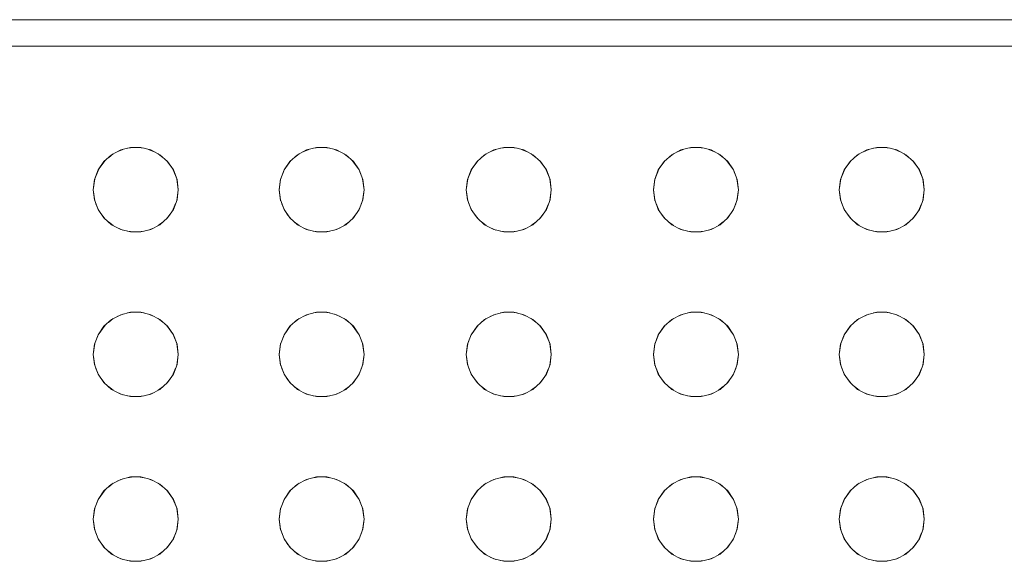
# Model space of a CAD drawing. Header units: millimetres. Extents: x -261 to 187, y -214 to 106.
# Tile 496 of 656: x -217.103 to -216.917, y 1.273 to 1.375. Entities that reach past the tile are written whole.
import ezdxf

# ---------------------------------------------------------------- set-up
doc = ezdxf.new("R2010")
doc.units = ezdxf.units.MM
doc.header["$LTSCALE"] = 0.005
doc.header["$MEASUREMENT"] = 0
doc.layers.add('IFC-Elemento construtivo genérico-Contorno', color=9, linetype='Continuous', lineweight=5)

msp = doc.modelspace()

# ---------------------------------------------------------------- linework, layer by layer
at = {"layer": 'IFC-Elemento construtivo genérico-Contorno', "lineweight": 5}
for p, q in [((-217.42173, 1.3755), (-216.74044, 1.3755)), ((-217.41672, 1.37049), (-216.74545, 1.37049)), ((-217.08564, 1.35004), (-217.08393, 1.35093)), ((-217.08457, 1.35059), (-217.08351, 1.35103)), ((-217.08393, 1.35093), (-217.08205, 1.3514)), ((-217.08265, 1.35125), (-217.08153, 1.3514)), ((-217.08205, 1.3514), (-217.08012, 1.3514)), ((-217.08064, 1.3514), (-217.07952, 1.35125)), ((-217.08012, 1.3514), (-217.07824, 1.35093)), ((-217.07866, 1.35103), (-217.0776, 1.3506)), ((-217.07824, 1.35093), (-217.07653, 1.35004)), ((-217.05057, 1.35004), (-217.04886, 1.35093)), ((-217.0495, 1.35059), (-217.04845, 1.35103)), ((-217.04886, 1.35093), (-217.04698, 1.3514)), ((-217.04758, 1.35125), (-217.04646, 1.3514)), ((-217.04698, 1.3514), (-217.04505, 1.3514)), ((-217.04557, 1.3514), (-217.04446, 1.35125)), ((-217.04505, 1.3514), (-217.04318, 1.35093)), ((-217.04359, 1.35103), (-217.04254, 1.3506)), ((-217.04318, 1.35093), (-217.04146, 1.35004)), ((-217.01526, 1.35004), (-217.01355, 1.35093)), ((-217.01419, 1.3506), (-217.01313, 1.35103)), ((-217.01355, 1.35093), (-217.01167, 1.3514)), ((-217.01227, 1.35125), (-217.01115, 1.3514)), ((-217.01167, 1.3514), (-217.00974, 1.3514)), ((-217.01026, 1.3514), (-217.00914, 1.35125)), ((-217.00974, 1.3514), (-217.00786, 1.35093)), ((-217.00828, 1.35103), (-217.00722, 1.35059)), ((-217.00786, 1.35093), (-217.00615, 1.35004)), ((-216.97995, 1.35004), (-216.97823, 1.35093)), ((-216.97887, 1.3506), (-216.97782, 1.35103)), ((-216.97823, 1.35093), (-216.97636, 1.3514)), ((-216.97695, 1.35125), (-216.97584, 1.3514)), ((-216.97636, 1.3514), (-216.97443, 1.3514)), ((-216.97495, 1.3514), (-216.97383, 1.35125)), ((-216.97443, 1.3514), (-216.97255, 1.35093)), ((-216.97296, 1.35103), (-216.97191, 1.3506)), ((-216.97255, 1.35093), (-216.97084, 1.35004)), ((-216.94488, 1.35004), (-216.94317, 1.35093)), ((-216.9438, 1.3506), (-216.94276, 1.35103)), ((-216.94317, 1.35093), (-216.94129, 1.3514)), ((-216.94188, 1.35125), (-216.94077, 1.3514)), ((-216.94129, 1.3514), (-216.93936, 1.3514)), ((-216.93988, 1.3514), (-216.93876, 1.35125)), ((-216.93936, 1.3514), (-216.93748, 1.35093)), ((-216.93789, 1.35103), (-216.93684, 1.3506)), ((-216.93748, 1.35093), (-216.93577, 1.35004)), ((-217.08818, 1.34716), (-217.08688, 1.34893)), ((-217.08818, 1.34716), (-217.08708, 1.34875)), ((-217.08708, 1.34875), (-217.08564, 1.35004)), ((-217.08626, 1.34948), (-217.08533, 1.3502)), ((-217.07684, 1.3502), (-217.0759, 1.34947)), ((-217.07653, 1.35004), (-217.07508, 1.34875)), ((-217.0753, 1.34894), (-217.07399, 1.34716)), ((-217.07508, 1.34875), (-217.07399, 1.34716)), ((-217.05311, 1.34716), (-217.05181, 1.34893)), ((-217.05311, 1.34716), (-217.05202, 1.34875)), ((-217.05202, 1.34875), (-217.05057, 1.35004)), ((-217.0512, 1.34948), (-217.05026, 1.3502)), ((-217.04178, 1.3502), (-217.04083, 1.34947)), ((-217.04146, 1.35004), (-217.04002, 1.34875)), ((-217.04023, 1.34894), (-217.03892, 1.34716)), ((-217.04002, 1.34875), (-217.03892, 1.34716)), ((-217.0178, 1.34716), (-217.01649, 1.34894)), ((-217.0178, 1.34716), (-217.0167, 1.34875)), ((-217.0167, 1.34875), (-217.01526, 1.35004)), ((-217.01589, 1.34947), (-217.01495, 1.3502)), ((-217.00646, 1.3502), (-217.00552, 1.34948)), ((-217.00615, 1.35004), (-217.00471, 1.34875)), ((-217.00491, 1.34893), (-217.00361, 1.34716)), ((-217.00471, 1.34875), (-217.00361, 1.34716)), ((-216.98249, 1.34716), (-216.98118, 1.34894)), ((-216.98249, 1.34716), (-216.98139, 1.34875)), ((-216.98139, 1.34875), (-216.97995, 1.35004)), ((-216.98057, 1.34948), (-216.97963, 1.3502)), ((-216.97115, 1.3502), (-216.97022, 1.34948)), ((-216.97084, 1.35004), (-216.96939, 1.34875)), ((-216.9696, 1.34893), (-216.96829, 1.34716)), ((-216.96939, 1.34875), (-216.96829, 1.34716)), ((-216.94742, 1.34716), (-216.94612, 1.34894)), ((-216.94742, 1.34716), (-216.94632, 1.34875)), ((-216.94632, 1.34875), (-216.94488, 1.35004)), ((-216.94551, 1.34948), (-216.94457, 1.3502)), ((-216.93608, 1.3502), (-216.93515, 1.34948)), ((-216.93577, 1.35004), (-216.93433, 1.34875)), ((-216.93453, 1.34893), (-216.93323, 1.34716)), ((-216.93433, 1.34875), (-216.93323, 1.34716)), ((-217.08887, 1.34535), (-217.08808, 1.34731)), ((-217.08887, 1.34535), (-217.08818, 1.34716)), ((-217.07409, 1.34731), (-217.0733, 1.34535)), ((-217.07399, 1.34716), (-217.0733, 1.34535)), ((-217.0538, 1.34535), (-217.05301, 1.34731)), ((-217.0538, 1.34535), (-217.05311, 1.34716)), ((-217.03902, 1.34731), (-217.03823, 1.34535)), ((-217.03892, 1.34716), (-217.03823, 1.34535)), ((-217.01849, 1.34535), (-217.0177, 1.34731)), ((-217.01849, 1.34535), (-217.0178, 1.34716)), ((-217.00371, 1.34731), (-217.00292, 1.34535)), ((-217.00361, 1.34716), (-217.00292, 1.34535)), ((-216.98317, 1.34535), (-216.98238, 1.34732)), ((-216.98317, 1.34535), (-216.98249, 1.34716)), ((-216.9684, 1.34731), (-216.96761, 1.34535)), ((-216.96829, 1.34716), (-216.96761, 1.34535)), ((-216.94811, 1.34535), (-216.94732, 1.34732)), ((-216.94811, 1.34535), (-216.94742, 1.34716)), ((-216.93333, 1.34731), (-216.93254, 1.34535)), ((-216.93323, 1.34716), (-216.93254, 1.34535)), ((-217.0891, 1.34344), (-217.08883, 1.34551)), ((-217.0891, 1.34344), (-217.08887, 1.34535)), ((-217.07334, 1.34551), (-217.07307, 1.34344)), ((-217.0733, 1.34535), (-217.07307, 1.34344)), ((-217.05403, 1.34344), (-217.05376, 1.34551)), ((-217.05403, 1.34344), (-217.0538, 1.34535)), ((-217.03828, 1.34551), (-217.038, 1.34344)), ((-217.03823, 1.34535), (-217.038, 1.34344)), ((-217.01872, 1.34344), (-217.01845, 1.34551)), ((-217.01872, 1.34344), (-217.01849, 1.34535)), ((-217.00296, 1.34551), (-217.00269, 1.34344)), ((-217.00292, 1.34535), (-217.00269, 1.34344)), ((-216.98341, 1.34344), (-216.98313, 1.34551)), ((-216.98341, 1.34344), (-216.98317, 1.34535)), ((-216.96765, 1.34551), (-216.96738, 1.34344)), ((-216.96761, 1.34535), (-216.96738, 1.34344)), ((-216.94834, 1.34344), (-216.94807, 1.34551)), ((-216.94834, 1.34344), (-216.94811, 1.34535)), ((-216.93258, 1.34551), (-216.93231, 1.34344)), ((-216.93254, 1.34535), (-216.93231, 1.34344)), ((-217.0891, 1.34344), (-217.08883, 1.34136)), ((-217.0891, 1.34344), (-217.08887, 1.34152)), ((-217.07334, 1.34136), (-217.07307, 1.34344)), ((-217.0733, 1.34152), (-217.07307, 1.34344)), ((-217.05403, 1.34344), (-217.05376, 1.34136)), ((-217.05403, 1.34344), (-217.0538, 1.34152)), ((-217.03828, 1.34136), (-217.038, 1.34344)), ((-217.03823, 1.34152), (-217.038, 1.34344)), ((-217.01872, 1.34344), (-217.01845, 1.34136)), ((-217.01872, 1.34344), (-217.01849, 1.34152)), ((-217.00296, 1.34136), (-217.00269, 1.34344)), ((-217.00292, 1.34152), (-217.00269, 1.34344)), ((-216.98341, 1.34344), (-216.98313, 1.34136)), ((-216.98341, 1.34344), (-216.98317, 1.34152)), ((-216.96765, 1.34136), (-216.96738, 1.34344)), ((-216.96761, 1.34152), (-216.96738, 1.34344)), ((-216.94834, 1.34344), (-216.94807, 1.34136)), ((-216.94834, 1.34344), (-216.94811, 1.34152)), ((-216.93258, 1.34136), (-216.93231, 1.34344)), ((-216.93254, 1.34152), (-216.93231, 1.34344)), ((-217.08887, 1.34152), (-217.08818, 1.33971)), ((-217.07399, 1.33971), (-217.0733, 1.34152)), ((-217.0538, 1.34152), (-217.05311, 1.33971)), ((-217.03892, 1.33971), (-217.03823, 1.34152)), ((-217.01849, 1.34152), (-217.0178, 1.33971)), ((-217.00361, 1.33971), (-217.00292, 1.34152)), ((-216.98317, 1.34152), (-216.98249, 1.33971)), ((-216.96829, 1.33971), (-216.96761, 1.34152)), ((-216.94811, 1.34152), (-216.94742, 1.33971)), ((-216.93323, 1.33971), (-216.93254, 1.34152)), ((-217.08859, 1.34079), (-217.08803, 1.33943)), ((-217.08818, 1.33971), (-217.08708, 1.33812)), ((-217.07508, 1.33812), (-217.07399, 1.33971)), ((-217.07414, 1.33943), (-217.07356, 1.34083)), ((-217.05353, 1.34079), (-217.05296, 1.33943)), ((-217.05311, 1.33971), (-217.05202, 1.33812)), ((-217.04002, 1.33812), (-217.03892, 1.33971)), ((-217.03908, 1.33943), (-217.0385, 1.34083)), ((-217.01823, 1.34083), (-217.01765, 1.33943)), ((-217.0178, 1.33971), (-217.0167, 1.33812)), ((-217.00471, 1.33812), (-217.00361, 1.33971)), ((-217.00376, 1.33943), (-217.0032, 1.34079)), ((-216.98291, 1.34082), (-216.98233, 1.33943)), ((-216.98249, 1.33971), (-216.98139, 1.33812)), ((-216.96939, 1.33812), (-216.96829, 1.33971)), ((-216.96845, 1.33943), (-216.96789, 1.34078)), ((-216.94784, 1.34082), (-216.94727, 1.33943)), ((-216.94742, 1.33971), (-216.94632, 1.33812)), ((-216.93433, 1.33812), (-216.93323, 1.33971)), ((-216.93338, 1.33943), (-216.93282, 1.34078)), ((-217.08762, 1.3389), (-217.08689, 1.33795)), ((-217.08708, 1.33812), (-217.08564, 1.33684)), ((-217.07653, 1.33684), (-217.07508, 1.33812)), ((-217.07528, 1.33795), (-217.07454, 1.33891)), ((-217.05255, 1.3389), (-217.05183, 1.33795)), ((-217.05202, 1.33812), (-217.05057, 1.33684)), ((-217.04146, 1.33684), (-217.04002, 1.33812)), ((-217.04021, 1.33795), (-217.03947, 1.33891)), ((-217.01725, 1.33891), (-217.01651, 1.33795)), ((-217.0167, 1.33812), (-217.01526, 1.33684)), ((-217.00615, 1.33684), (-217.00471, 1.33812)), ((-217.0049, 1.33795), (-217.00417, 1.3389)), ((-216.98194, 1.33892), (-216.9812, 1.33795)), ((-216.98139, 1.33812), (-216.97995, 1.33684)), ((-216.97084, 1.33684), (-216.96939, 1.33812)), ((-216.96958, 1.33796), (-216.96886, 1.3389)), ((-216.94687, 1.33892), (-216.94613, 1.33795)), ((-216.94632, 1.33812), (-216.94488, 1.33684)), ((-216.93577, 1.33684), (-216.93433, 1.33812)), ((-216.93451, 1.33796), (-216.93379, 1.3389)), ((-217.08625, 1.33738), (-217.08534, 1.33669)), ((-217.08564, 1.33684), (-217.08393, 1.33594)), ((-217.08456, 1.33627), (-217.0835, 1.33583)), ((-217.08393, 1.33594), (-217.08205, 1.33548)), ((-217.08012, 1.33548), (-217.07824, 1.33594)), ((-217.07867, 1.33583), (-217.07761, 1.33627)), ((-217.07824, 1.33594), (-217.07653, 1.33684)), ((-217.07683, 1.33669), (-217.07591, 1.33739)), ((-217.05118, 1.33738), (-217.05027, 1.33669)), ((-217.05057, 1.33684), (-217.04886, 1.33594)), ((-217.0495, 1.33627), (-217.04843, 1.33583)), ((-217.04886, 1.33594), (-217.04698, 1.33548)), ((-217.04505, 1.33548), (-217.04318, 1.33594)), ((-217.04361, 1.33583), (-217.04254, 1.33627)), ((-217.04318, 1.33594), (-217.04146, 1.33684)), ((-217.04176, 1.33669), (-217.04084, 1.33739)), ((-217.01588, 1.33739), (-217.01496, 1.33669)), ((-217.01526, 1.33684), (-217.01355, 1.33594)), ((-217.01418, 1.33627), (-217.01312, 1.33583)), ((-217.01355, 1.33594), (-217.01167, 1.33548)), ((-217.00974, 1.33548), (-217.00786, 1.33594)), ((-217.00829, 1.33583), (-217.00723, 1.33627)), ((-217.00786, 1.33594), (-217.00615, 1.33684)), ((-217.00645, 1.33669), (-217.00554, 1.33738)), ((-216.98056, 1.33739), (-216.97965, 1.33669)), ((-216.97995, 1.33684), (-216.97823, 1.33594)), ((-216.97887, 1.33627), (-216.9778, 1.33583)), ((-216.97823, 1.33594), (-216.97636, 1.33548)), ((-216.97443, 1.33548), (-216.97255, 1.33594)), ((-216.97298, 1.33583), (-216.97192, 1.33627)), ((-216.97255, 1.33594), (-216.97084, 1.33684)), ((-216.97113, 1.33669), (-216.97023, 1.33738)), ((-216.94549, 1.33739), (-216.94458, 1.33669)), ((-216.94488, 1.33684), (-216.94317, 1.33594)), ((-216.9438, 1.33627), (-216.94274, 1.33583)), ((-216.94317, 1.33594), (-216.94129, 1.33548)), ((-216.93936, 1.33548), (-216.93748, 1.33594)), ((-216.93791, 1.33583), (-216.93685, 1.33627)), ((-216.93748, 1.33594), (-216.93577, 1.33684)), ((-216.93607, 1.33669), (-216.93516, 1.33738)), ((-217.08266, 1.33563), (-217.08153, 1.33548)), ((-217.08205, 1.33548), (-217.08012, 1.33548)), ((-217.08064, 1.33548), (-217.07951, 1.33563)), ((-217.04759, 1.33563), (-217.04646, 1.33548)), ((-217.04698, 1.33548), (-217.04505, 1.33548)), ((-217.04557, 1.33548), (-217.04444, 1.33563)), ((-217.01228, 1.33563), (-217.01115, 1.33548)), ((-217.01167, 1.33548), (-217.00974, 1.33548)), ((-217.01026, 1.33548), (-217.00913, 1.33563)), ((-216.97697, 1.33563), (-216.97584, 1.33548)), ((-216.97636, 1.33548), (-216.97443, 1.33548)), ((-216.97495, 1.33548), (-216.97382, 1.33563)), ((-216.9419, 1.33563), (-216.94077, 1.33548)), ((-216.94129, 1.33548), (-216.93936, 1.33548)), ((-216.93988, 1.33548), (-216.93875, 1.33563)), ((-217.08626, 1.31842), (-217.08533, 1.31914)), ((-217.08564, 1.31898), (-217.08393, 1.31987)), ((-217.08457, 1.31953), (-217.08351, 1.31997)), ((-217.08393, 1.31987), (-217.08205, 1.32034)), ((-217.08265, 1.32019), (-217.08153, 1.32034)), ((-217.08205, 1.32034), (-217.08012, 1.32034)), ((-217.08064, 1.32034), (-217.07952, 1.32019)), ((-217.08012, 1.32034), (-217.07824, 1.31987)), ((-217.07866, 1.31997), (-217.0776, 1.31954)), ((-217.07824, 1.31987), (-217.07653, 1.31898)), ((-217.07684, 1.31914), (-217.0759, 1.31841)), ((-217.0512, 1.31842), (-217.05026, 1.31914)), ((-217.05057, 1.31898), (-217.04886, 1.31987)), ((-217.0495, 1.31953), (-217.04845, 1.31997)), ((-217.04886, 1.31987), (-217.04698, 1.32034)), ((-217.04758, 1.32019), (-217.04646, 1.32034)), ((-217.04698, 1.32034), (-217.04505, 1.32034)), ((-217.04557, 1.32034), (-217.04446, 1.32019)), ((-217.04505, 1.32034), (-217.04318, 1.31987)), ((-217.04359, 1.31997), (-217.04254, 1.31954)), ((-217.04318, 1.31987), (-217.04146, 1.31898)), ((-217.04178, 1.31914), (-217.04083, 1.31841)), ((-217.01589, 1.31841), (-217.01495, 1.31914)), ((-217.01526, 1.31898), (-217.01355, 1.31987)), ((-217.01419, 1.31954), (-217.01313, 1.31997)), ((-217.01355, 1.31987), (-217.01167, 1.32034)), ((-217.01227, 1.32019), (-217.01115, 1.32034)), ((-217.01167, 1.32034), (-217.00974, 1.32034)), ((-217.01026, 1.32034), (-217.00914, 1.32019)), ((-217.00974, 1.32034), (-217.00786, 1.31987)), ((-217.00828, 1.31997), (-217.00722, 1.31953)), ((-217.00786, 1.31987), (-217.00615, 1.31898)), ((-217.00646, 1.31914), (-217.00552, 1.31842)), ((-216.98057, 1.31842), (-216.97963, 1.31914)), ((-216.97995, 1.31898), (-216.97823, 1.31987)), ((-216.97887, 1.31954), (-216.97782, 1.31997)), ((-216.97823, 1.31987), (-216.97636, 1.32034)), ((-216.97695, 1.32019), (-216.97584, 1.32034)), ((-216.97636, 1.32034), (-216.97443, 1.32034)), ((-216.97495, 1.32034), (-216.97383, 1.32019)), ((-216.97443, 1.32034), (-216.97255, 1.31987)), ((-216.97296, 1.31997), (-216.97191, 1.31954)), ((-216.97255, 1.31987), (-216.97084, 1.31898)), ((-216.97115, 1.31914), (-216.97022, 1.31842)), ((-216.94551, 1.31842), (-216.94457, 1.31914)), ((-216.94488, 1.31898), (-216.94317, 1.31987)), ((-216.9438, 1.31954), (-216.94276, 1.31997)), ((-216.94317, 1.31987), (-216.94129, 1.32034)), ((-216.94188, 1.32019), (-216.94077, 1.32034)), ((-216.94129, 1.32034), (-216.93936, 1.32034)), ((-216.93988, 1.32034), (-216.93876, 1.32019)), ((-216.93936, 1.32034), (-216.93748, 1.31987)), ((-216.93789, 1.31997), (-216.93684, 1.31954)), ((-216.93748, 1.31987), (-216.93577, 1.31898)), ((-216.93608, 1.31914), (-216.93515, 1.31842)), ((-217.08818, 1.3161), (-217.08688, 1.31787)), ((-217.08818, 1.3161), (-217.08708, 1.31769)), ((-217.08708, 1.31769), (-217.08564, 1.31898)), ((-217.07653, 1.31898), (-217.07508, 1.31769)), ((-217.0753, 1.31788), (-217.07399, 1.3161)), ((-217.07508, 1.31769), (-217.07399, 1.3161)), ((-217.05311, 1.3161), (-217.05181, 1.31787)), ((-217.05311, 1.3161), (-217.05202, 1.31769)), ((-217.05202, 1.31769), (-217.05057, 1.31898)), ((-217.04146, 1.31898), (-217.04002, 1.31769)), ((-217.04023, 1.31788), (-217.03892, 1.3161)), ((-217.04002, 1.31769), (-217.03892, 1.3161)), ((-217.0178, 1.3161), (-217.01649, 1.31788)), ((-217.0178, 1.3161), (-217.0167, 1.31769)), ((-217.0167, 1.31769), (-217.01526, 1.31898)), ((-217.00615, 1.31898), (-217.00471, 1.31769)), ((-217.00491, 1.31787), (-217.00361, 1.3161)), ((-217.00471, 1.31769), (-217.00361, 1.3161)), ((-216.98249, 1.3161), (-216.98118, 1.31788)), ((-216.98249, 1.3161), (-216.98139, 1.31769)), ((-216.98139, 1.31769), (-216.97995, 1.31898)), ((-216.97084, 1.31898), (-216.96939, 1.31769)), ((-216.9696, 1.31787), (-216.96829, 1.3161)), ((-216.96939, 1.31769), (-216.96829, 1.3161)), ((-216.94742, 1.3161), (-216.94612, 1.31788)), ((-216.94742, 1.3161), (-216.94632, 1.31769)), ((-216.94632, 1.31769), (-216.94488, 1.31898)), ((-216.93577, 1.31898), (-216.93433, 1.31769)), ((-216.93453, 1.31787), (-216.93323, 1.3161)), ((-216.93433, 1.31769), (-216.93323, 1.3161)), ((-217.08887, 1.31429), (-217.08809, 1.31622)), ((-217.08887, 1.31429), (-217.08818, 1.3161)), ((-217.07408, 1.31623), (-217.0733, 1.31429)), ((-217.07399, 1.3161), (-217.0733, 1.31429)), ((-217.0538, 1.31429), (-217.05303, 1.31622)), ((-217.0538, 1.31429), (-217.05311, 1.3161)), ((-217.03901, 1.31623), (-217.03823, 1.31429)), ((-217.03892, 1.3161), (-217.03823, 1.31429)), ((-217.01849, 1.31429), (-217.01771, 1.31623)), ((-217.01849, 1.31429), (-217.0178, 1.3161)), ((-217.0037, 1.31622), (-217.00292, 1.31429)), ((-217.00361, 1.3161), (-217.00292, 1.31429)), ((-216.98317, 1.31429), (-216.98239, 1.31625)), ((-216.98317, 1.31429), (-216.98249, 1.3161)), ((-216.96839, 1.31623), (-216.96761, 1.31429)), ((-216.96829, 1.3161), (-216.96761, 1.31429)), ((-216.94811, 1.31429), (-216.94732, 1.31625)), ((-216.94811, 1.31429), (-216.94742, 1.3161)), ((-216.93332, 1.31623), (-216.93254, 1.31429)), ((-216.93323, 1.3161), (-216.93254, 1.31429)), ((-217.0891, 1.31238), (-217.08883, 1.31445)), ((-217.0891, 1.31238), (-217.08887, 1.31429)), ((-217.07334, 1.31445), (-217.07307, 1.31238)), ((-217.0733, 1.31429), (-217.07307, 1.31238)), ((-217.05403, 1.31238), (-217.05376, 1.31445)), ((-217.05403, 1.31238), (-217.0538, 1.31429)), ((-217.03828, 1.31445), (-217.038, 1.31238)), ((-217.03823, 1.31429), (-217.038, 1.31238)), ((-217.01872, 1.31238), (-217.01845, 1.31445)), ((-217.01872, 1.31238), (-217.01849, 1.31429)), ((-217.00296, 1.31445), (-217.00269, 1.31238)), ((-217.00292, 1.31429), (-217.00269, 1.31238)), ((-216.98341, 1.31238), (-216.98313, 1.31445)), ((-216.98341, 1.31238), (-216.98317, 1.31429)), ((-216.96765, 1.31445), (-216.96738, 1.31238)), ((-216.96761, 1.31429), (-216.96738, 1.31238)), ((-216.94834, 1.31238), (-216.94807, 1.31445)), ((-216.94834, 1.31238), (-216.94811, 1.31429)), ((-216.93258, 1.31445), (-216.93231, 1.31238)), ((-216.93254, 1.31429), (-216.93231, 1.31238)), ((-217.0891, 1.31238), (-217.08883, 1.3103)), ((-217.0891, 1.31238), (-217.08887, 1.31046)), ((-217.07334, 1.3103), (-217.07307, 1.31238)), ((-217.0733, 1.31046), (-217.07307, 1.31238)), ((-217.05403, 1.31238), (-217.05376, 1.3103)), ((-217.05403, 1.31238), (-217.0538, 1.31046)), ((-217.03828, 1.3103), (-217.038, 1.31238)), ((-217.03823, 1.31046), (-217.038, 1.31238)), ((-217.01872, 1.31238), (-217.01845, 1.3103)), ((-217.01872, 1.31238), (-217.01849, 1.31046)), ((-217.00296, 1.3103), (-217.00269, 1.31238)), ((-217.00292, 1.31046), (-217.00269, 1.31238)), ((-216.98341, 1.31238), (-216.98313, 1.3103)), ((-216.98341, 1.31238), (-216.98317, 1.31046)), ((-216.96765, 1.3103), (-216.96738, 1.31238)), ((-216.96761, 1.31046), (-216.96738, 1.31238)), ((-216.94834, 1.31238), (-216.94807, 1.3103)), ((-216.94834, 1.31238), (-216.94811, 1.31046)), ((-216.93258, 1.3103), (-216.93231, 1.31238)), ((-216.93254, 1.31046), (-216.93231, 1.31238)), ((-217.08887, 1.31046), (-217.08818, 1.30865)), ((-217.08859, 1.30973), (-217.08803, 1.30837)), ((-217.07414, 1.30837), (-217.07356, 1.30977)), ((-217.07399, 1.30865), (-217.0733, 1.31046)), ((-217.0538, 1.31046), (-217.05311, 1.30865)), ((-217.05353, 1.30973), (-217.05296, 1.30837)), ((-217.03908, 1.30837), (-217.0385, 1.30977)), ((-217.03892, 1.30865), (-217.03823, 1.31046)), ((-217.01849, 1.31046), (-217.0178, 1.30865)), ((-217.01823, 1.30977), (-217.01765, 1.30837)), ((-217.00376, 1.30837), (-217.0032, 1.30973)), ((-217.00361, 1.30865), (-217.00292, 1.31046)), ((-216.98317, 1.31046), (-216.98249, 1.30865)), ((-216.98291, 1.30976), (-216.98233, 1.30837)), ((-216.96845, 1.30837), (-216.96789, 1.30972)), ((-216.96829, 1.30865), (-216.96761, 1.31046)), ((-216.94811, 1.31046), (-216.94742, 1.30865)), ((-216.94784, 1.30976), (-216.94727, 1.30837)), ((-216.93338, 1.30837), (-216.93282, 1.30972)), ((-216.93323, 1.30865), (-216.93254, 1.31046)), ((-217.08818, 1.30865), (-217.08708, 1.30706)), ((-217.07528, 1.30689), (-217.07454, 1.30785)), ((-217.07508, 1.30706), (-217.07399, 1.30865)), ((-217.05311, 1.30865), (-217.05202, 1.30706)), ((-217.04021, 1.30689), (-217.03947, 1.30785)), ((-217.04002, 1.30706), (-217.03892, 1.30865)), ((-217.0178, 1.30865), (-217.0167, 1.30706)), ((-217.01725, 1.30785), (-217.01651, 1.30689)), ((-217.00471, 1.30706), (-217.00361, 1.30865)), ((-216.98249, 1.30865), (-216.98139, 1.30706)), ((-216.98194, 1.30786), (-216.9812, 1.30689)), ((-216.96939, 1.30706), (-216.96829, 1.30865)), ((-216.94742, 1.30865), (-216.94632, 1.30706)), ((-216.94687, 1.30786), (-216.94613, 1.30689)), ((-216.93433, 1.30706), (-216.93323, 1.30865)), ((-217.08762, 1.30784), (-217.08689, 1.30689)), ((-217.08708, 1.30706), (-217.08564, 1.30578)), ((-217.08625, 1.30632), (-217.08534, 1.30562)), ((-217.07683, 1.30562), (-217.07591, 1.30633)), ((-217.07653, 1.30578), (-217.07508, 1.30706)), ((-217.05255, 1.30784), (-217.05183, 1.30689)), ((-217.05202, 1.30706), (-217.05057, 1.30578)), ((-217.05118, 1.30632), (-217.05027, 1.30562)), ((-217.04176, 1.30562), (-217.04084, 1.30633)), ((-217.04146, 1.30578), (-217.04002, 1.30706)), ((-217.0167, 1.30706), (-217.01526, 1.30578)), ((-217.01588, 1.30633), (-217.01496, 1.30562)), ((-217.00645, 1.30562), (-217.00554, 1.30632)), ((-217.00615, 1.30578), (-217.00471, 1.30706)), ((-217.0049, 1.30689), (-217.00417, 1.30784)), ((-216.98139, 1.30706), (-216.97995, 1.30578)), ((-216.98056, 1.30633), (-216.97965, 1.30562)), ((-216.97113, 1.30562), (-216.97023, 1.30632)), ((-216.97084, 1.30578), (-216.96939, 1.30706)), ((-216.96958, 1.3069), (-216.96886, 1.30784)), ((-216.94632, 1.30706), (-216.94488, 1.30578)), ((-216.94549, 1.30633), (-216.94458, 1.30562)), ((-216.93607, 1.30562), (-216.93516, 1.30632)), ((-216.93577, 1.30578), (-216.93433, 1.30706)), ((-216.93451, 1.3069), (-216.93379, 1.30784)), ((-217.08564, 1.30578), (-217.08393, 1.30488)), ((-217.08456, 1.30521), (-217.0835, 1.30477)), ((-217.08393, 1.30488), (-217.08205, 1.30442)), ((-217.08266, 1.30457), (-217.08153, 1.30442)), ((-217.08205, 1.30442), (-217.08012, 1.30442)), ((-217.08064, 1.30442), (-217.07951, 1.30457)), ((-217.08012, 1.30442), (-217.07824, 1.30488)), ((-217.07867, 1.30477), (-217.07761, 1.30521)), ((-217.07824, 1.30488), (-217.07653, 1.30578)), ((-217.05057, 1.30578), (-217.04886, 1.30488)), ((-217.0495, 1.30521), (-217.04843, 1.30477)), ((-217.04886, 1.30488), (-217.04698, 1.30442)), ((-217.04759, 1.30457), (-217.04646, 1.30442)), ((-217.04698, 1.30442), (-217.04505, 1.30442)), ((-217.04557, 1.30442), (-217.04444, 1.30457)), ((-217.04505, 1.30442), (-217.04318, 1.30488)), ((-217.04361, 1.30477), (-217.04254, 1.30521)), ((-217.04318, 1.30488), (-217.04146, 1.30578)), ((-217.01526, 1.30578), (-217.01355, 1.30488)), ((-217.01418, 1.30521), (-217.01312, 1.30477)), ((-217.01355, 1.30488), (-217.01167, 1.30442)), ((-217.01228, 1.30457), (-217.01115, 1.30442)), ((-217.01167, 1.30442), (-217.00974, 1.30442)), ((-217.01026, 1.30442), (-217.00913, 1.30457)), ((-217.00974, 1.30442), (-217.00786, 1.30488)), ((-217.00829, 1.30477), (-217.00723, 1.30521)), ((-217.00786, 1.30488), (-217.00615, 1.30578)), ((-216.97995, 1.30578), (-216.97823, 1.30488)), ((-216.97887, 1.30521), (-216.9778, 1.30477)), ((-216.97823, 1.30488), (-216.97636, 1.30442)), ((-216.97697, 1.30457), (-216.97584, 1.30442)), ((-216.97636, 1.30442), (-216.97443, 1.30442)), ((-216.97495, 1.30442), (-216.97382, 1.30457)), ((-216.97443, 1.30442), (-216.97255, 1.30488)), ((-216.97298, 1.30477), (-216.97192, 1.30521)), ((-216.97255, 1.30488), (-216.97084, 1.30578)), ((-216.94488, 1.30578), (-216.94317, 1.30488)), ((-216.9438, 1.30521), (-216.94274, 1.30477)), ((-216.94317, 1.30488), (-216.94129, 1.30442)), ((-216.9419, 1.30457), (-216.94077, 1.30442)), ((-216.94129, 1.30442), (-216.93936, 1.30442)), ((-216.93988, 1.30442), (-216.93875, 1.30457)), ((-216.93936, 1.30442), (-216.93748, 1.30488)), ((-216.93791, 1.30477), (-216.93685, 1.30521)), ((-216.93748, 1.30488), (-216.93577, 1.30578)), ((-217.08393, 1.28881), (-217.08205, 1.28928)), ((-217.08265, 1.28913), (-217.08153, 1.28928)), ((-217.08205, 1.28928), (-217.08012, 1.28928)), ((-217.08064, 1.28928), (-217.07952, 1.28913)), ((-217.08012, 1.28928), (-217.07824, 1.28881)), ((-217.04886, 1.28881), (-217.04698, 1.28928)), ((-217.04758, 1.28913), (-217.04646, 1.28928)), ((-217.04698, 1.28928), (-217.04505, 1.28928)), ((-217.04557, 1.28928), (-217.04446, 1.28913)), ((-217.04505, 1.28928), (-217.04318, 1.28881)), ((-217.01355, 1.28881), (-217.01167, 1.28928)), ((-217.01227, 1.28913), (-217.01115, 1.28928)), ((-217.01167, 1.28928), (-217.00974, 1.28928)), ((-217.01026, 1.28928), (-217.00914, 1.28913)), ((-217.00974, 1.28928), (-217.00786, 1.28881)), ((-216.97823, 1.28881), (-216.97636, 1.28928)), ((-216.97695, 1.28913), (-216.97584, 1.28928)), ((-216.97636, 1.28928), (-216.97443, 1.28928)), ((-216.97495, 1.28928), (-216.97383, 1.28913)), ((-216.97443, 1.28928), (-216.97255, 1.28881)), ((-216.94317, 1.28881), (-216.94129, 1.28928)), ((-216.94188, 1.28913), (-216.94077, 1.28928)), ((-216.94129, 1.28928), (-216.93936, 1.28928)), ((-216.93988, 1.28928), (-216.93876, 1.28913)), ((-216.93936, 1.28928), (-216.93748, 1.28881)), ((-217.08708, 1.28663), (-217.08564, 1.28792)), ((-217.08626, 1.28736), (-217.08533, 1.28808)), ((-217.08564, 1.28792), (-217.08393, 1.28881)), ((-217.08457, 1.28847), (-217.08351, 1.28891)), ((-217.07866, 1.28891), (-217.0776, 1.28848)), ((-217.07824, 1.28881), (-217.07653, 1.28792)), ((-217.07684, 1.28808), (-217.0759, 1.28735)), ((-217.07653, 1.28792), (-217.07508, 1.28663)), ((-217.05202, 1.28663), (-217.05057, 1.28792)), ((-217.0512, 1.28736), (-217.05026, 1.28808)), ((-217.05057, 1.28792), (-217.04886, 1.28881)), ((-217.0495, 1.28847), (-217.04845, 1.28891)), ((-217.04359, 1.28891), (-217.04254, 1.28848)), ((-217.04318, 1.28881), (-217.04146, 1.28792)), ((-217.04178, 1.28808), (-217.04083, 1.28735)), ((-217.04146, 1.28792), (-217.04002, 1.28663)), ((-217.0167, 1.28663), (-217.01526, 1.28792)), ((-217.01589, 1.28735), (-217.01495, 1.28808)), ((-217.01526, 1.28792), (-217.01355, 1.28881)), ((-217.01419, 1.28848), (-217.01313, 1.28891)), ((-217.00828, 1.28891), (-217.00722, 1.28847)), ((-217.00786, 1.28881), (-217.00615, 1.28792)), ((-217.00646, 1.28808), (-217.00552, 1.28736)), ((-217.00615, 1.28792), (-217.00471, 1.28663)), ((-216.98139, 1.28663), (-216.97995, 1.28792)), ((-216.98057, 1.28736), (-216.97963, 1.28808)), ((-216.97995, 1.28792), (-216.97823, 1.28881)), ((-216.97887, 1.28848), (-216.97782, 1.28891)), ((-216.97296, 1.28891), (-216.97191, 1.28848)), ((-216.97255, 1.28881), (-216.97084, 1.28792)), ((-216.97115, 1.28808), (-216.97022, 1.28736)), ((-216.97084, 1.28792), (-216.96939, 1.28663)), ((-216.94632, 1.28663), (-216.94488, 1.28792)), ((-216.94551, 1.28736), (-216.94457, 1.28808)), ((-216.94488, 1.28792), (-216.94317, 1.28881)), ((-216.9438, 1.28848), (-216.94276, 1.28891)), ((-216.93789, 1.28891), (-216.93684, 1.28848)), ((-216.93748, 1.28881), (-216.93577, 1.28792)), ((-216.93608, 1.28808), (-216.93515, 1.28736)), ((-216.93577, 1.28792), (-216.93433, 1.28663)), ((-217.08818, 1.28504), (-217.08688, 1.28681)), ((-217.08818, 1.28504), (-217.08708, 1.28663)), ((-217.0753, 1.28682), (-217.07399, 1.28504)), ((-217.07508, 1.28663), (-217.07399, 1.28504)), ((-217.05311, 1.28504), (-217.05181, 1.28681)), ((-217.05311, 1.28504), (-217.05202, 1.28663)), ((-217.04023, 1.28682), (-217.03892, 1.28504)), ((-217.04002, 1.28663), (-217.03892, 1.28504)), ((-217.0178, 1.28504), (-217.01649, 1.28682)), ((-217.0178, 1.28504), (-217.0167, 1.28663)), ((-217.00491, 1.28681), (-217.00361, 1.28504)), ((-217.00471, 1.28663), (-217.00361, 1.28504)), ((-216.98249, 1.28504), (-216.98118, 1.28682)), ((-216.98249, 1.28504), (-216.98139, 1.28663)), ((-216.9696, 1.28681), (-216.96829, 1.28504)), ((-216.96939, 1.28663), (-216.96829, 1.28504)), ((-216.94742, 1.28504), (-216.94612, 1.28682)), ((-216.94742, 1.28504), (-216.94632, 1.28663)), ((-216.93453, 1.28681), (-216.93323, 1.28504)), ((-216.93433, 1.28663), (-216.93323, 1.28504)), ((-217.08887, 1.28324), (-217.08809, 1.28516)), ((-217.08887, 1.28324), (-217.08818, 1.28504)), ((-217.07408, 1.28517), (-217.0733, 1.28324)), ((-217.07399, 1.28504), (-217.0733, 1.28324)), ((-217.0538, 1.28324), (-217.05303, 1.28516)), ((-217.0538, 1.28324), (-217.05311, 1.28504)), ((-217.03901, 1.28517), (-217.03823, 1.28324)), ((-217.03892, 1.28504), (-217.03823, 1.28324)), ((-217.01849, 1.28324), (-217.01771, 1.28517)), ((-217.01849, 1.28324), (-217.0178, 1.28504)), ((-217.0037, 1.28516), (-217.00292, 1.28324)), ((-217.00361, 1.28504), (-217.00292, 1.28324)), ((-216.98317, 1.28324), (-216.98239, 1.28519)), ((-216.98317, 1.28324), (-216.98249, 1.28504)), ((-216.96839, 1.28517), (-216.96761, 1.28324)), ((-216.96829, 1.28504), (-216.96761, 1.28324)), ((-216.94811, 1.28324), (-216.94732, 1.28519)), ((-216.94811, 1.28324), (-216.94742, 1.28504)), ((-216.93332, 1.28517), (-216.93254, 1.28324)), ((-216.93323, 1.28504), (-216.93254, 1.28324)), ((-217.0891, 1.28132), (-217.08883, 1.2834)), ((-217.0891, 1.28132), (-217.08887, 1.28324)), ((-217.07334, 1.2834), (-217.07307, 1.28132)), ((-217.0733, 1.28324), (-217.07307, 1.28132)), ((-217.05403, 1.28132), (-217.05376, 1.2834)), ((-217.05403, 1.28132), (-217.0538, 1.28324)), ((-217.03828, 1.2834), (-217.038, 1.28132)), ((-217.03823, 1.28324), (-217.038, 1.28132)), ((-217.01872, 1.28132), (-217.01845, 1.2834)), ((-217.01872, 1.28132), (-217.01849, 1.28324)), ((-217.00296, 1.2834), (-217.00269, 1.28132)), ((-217.00292, 1.28324), (-217.00269, 1.28132)), ((-216.98341, 1.28132), (-216.98313, 1.2834)), ((-216.98341, 1.28132), (-216.98317, 1.28324)), ((-216.96765, 1.2834), (-216.96738, 1.28132)), ((-216.96761, 1.28324), (-216.96738, 1.28132)), ((-216.94834, 1.28132), (-216.94807, 1.2834)), ((-216.94834, 1.28132), (-216.94811, 1.28324)), ((-216.93258, 1.2834), (-216.93231, 1.28132)), ((-216.93254, 1.28324), (-216.93231, 1.28132)), ((-217.0891, 1.28132), (-217.08883, 1.27925)), ((-217.0891, 1.28132), (-217.08887, 1.2794)), ((-217.07334, 1.27925), (-217.07307, 1.28132)), ((-217.0733, 1.2794), (-217.07307, 1.28132)), ((-217.05403, 1.28132), (-217.05376, 1.27925)), ((-217.05403, 1.28132), (-217.0538, 1.2794)), ((-217.03828, 1.27925), (-217.038, 1.28132)), ((-217.03823, 1.2794), (-217.038, 1.28132)), ((-217.01872, 1.28132), (-217.01845, 1.27925)), ((-217.01872, 1.28132), (-217.01849, 1.2794)), ((-217.00296, 1.27925), (-217.00269, 1.28132)), ((-217.00292, 1.2794), (-217.00269, 1.28132)), ((-216.98341, 1.28132), (-216.98313, 1.27925)), ((-216.98341, 1.28132), (-216.98317, 1.2794)), ((-216.96765, 1.27925), (-216.96738, 1.28132)), ((-216.96761, 1.2794), (-216.96738, 1.28132)), ((-216.94834, 1.28132), (-216.94807, 1.27925)), ((-216.94834, 1.28132), (-216.94811, 1.2794)), ((-216.93258, 1.27925), (-216.93231, 1.28132)), ((-216.93254, 1.2794), (-216.93231, 1.28132)), ((-217.08887, 1.2794), (-217.08818, 1.27759)), ((-217.08861, 1.27872), (-217.08803, 1.27731)), ((-217.07414, 1.27731), (-217.07355, 1.27876)), ((-217.07399, 1.27759), (-217.0733, 1.2794)), ((-217.0538, 1.2794), (-217.05311, 1.27759)), ((-217.05354, 1.27872), (-217.05296, 1.27731)), ((-217.03908, 1.27731), (-217.03848, 1.27876)), ((-217.03892, 1.27759), (-217.03823, 1.2794)), ((-217.01849, 1.2794), (-217.0178, 1.27759)), ((-217.01824, 1.27876), (-217.01765, 1.27731)), ((-217.00376, 1.27731), (-217.00318, 1.27872)), ((-217.00361, 1.27759), (-217.00292, 1.2794)), ((-216.98317, 1.2794), (-216.98249, 1.27759)), ((-216.98292, 1.27874), (-216.98239, 1.27745)), ((-216.96845, 1.27731), (-216.96787, 1.27871)), ((-216.96829, 1.27759), (-216.96761, 1.2794)), ((-216.94811, 1.2794), (-216.94742, 1.27759)), ((-216.94786, 1.27874), (-216.94732, 1.27745)), ((-216.93338, 1.27731), (-216.93281, 1.27871)), ((-216.93323, 1.27759), (-216.93254, 1.2794)), ((-217.08818, 1.27759), (-217.08708, 1.276)), ((-217.08762, 1.27678), (-217.08689, 1.27583)), ((-217.07528, 1.27583), (-217.07454, 1.27679)), ((-217.07508, 1.276), (-217.07399, 1.27759)), ((-217.05311, 1.27759), (-217.05202, 1.276)), ((-217.05255, 1.27678), (-217.05183, 1.27583)), ((-217.04021, 1.27583), (-217.03947, 1.27679)), ((-217.04002, 1.276), (-217.03892, 1.27759)), ((-217.0178, 1.27759), (-217.0167, 1.276)), ((-217.01725, 1.27679), (-217.01651, 1.27583)), ((-217.0049, 1.27583), (-217.00417, 1.27678)), ((-217.00471, 1.276), (-217.00361, 1.27759)), ((-216.98249, 1.27759), (-216.98139, 1.276)), ((-216.98194, 1.2768), (-216.9812, 1.27583)), ((-216.96958, 1.27584), (-216.96886, 1.27678)), ((-216.96939, 1.276), (-216.96829, 1.27759)), ((-216.94742, 1.27759), (-216.94632, 1.276)), ((-216.94687, 1.2768), (-216.94613, 1.27583)), ((-216.93451, 1.27584), (-216.93379, 1.27678)), ((-216.93433, 1.276), (-216.93323, 1.27759)), ((-217.08708, 1.276), (-217.08564, 1.27472)), ((-217.08626, 1.27527), (-217.08533, 1.27456)), ((-217.08564, 1.27472), (-217.08393, 1.27383)), ((-217.07824, 1.27383), (-217.07653, 1.27472)), ((-217.07684, 1.27456), (-217.0759, 1.27528)), ((-217.07653, 1.27472), (-217.07508, 1.276)), ((-217.05202, 1.276), (-217.05057, 1.27472)), ((-217.0512, 1.27527), (-217.05026, 1.27456)), ((-217.05057, 1.27472), (-217.04886, 1.27383)), ((-217.04318, 1.27383), (-217.04146, 1.27472)), ((-217.04178, 1.27456), (-217.04083, 1.27528)), ((-217.04146, 1.27472), (-217.04002, 1.276)), ((-217.0167, 1.276), (-217.01526, 1.27472)), ((-217.01589, 1.27528), (-217.01495, 1.27456)), ((-217.01526, 1.27472), (-217.01355, 1.27383)), ((-217.00786, 1.27383), (-217.00615, 1.27472)), ((-217.00646, 1.27456), (-217.00552, 1.27527)), ((-217.00615, 1.27472), (-217.00471, 1.276)), ((-216.98139, 1.276), (-216.97995, 1.27472)), ((-216.98057, 1.27528), (-216.97963, 1.27456)), ((-216.97995, 1.27472), (-216.97823, 1.27383)), ((-216.97255, 1.27383), (-216.97084, 1.27472)), ((-216.97115, 1.27456), (-216.97022, 1.27527)), ((-216.97084, 1.27472), (-216.96939, 1.276)), ((-216.94632, 1.276), (-216.94488, 1.27472)), ((-216.94551, 1.27528), (-216.94457, 1.27456)), ((-216.94488, 1.27472), (-216.94317, 1.27383)), ((-216.93748, 1.27383), (-216.93577, 1.27472)), ((-216.93608, 1.27456), (-216.93515, 1.27527)), ((-216.93577, 1.27472), (-216.93433, 1.276)), ((-217.08457, 1.27416), (-217.08351, 1.27372)), ((-217.08393, 1.27383), (-217.08205, 1.27336)), ((-217.08265, 1.27351), (-217.08153, 1.27336)), ((-217.08205, 1.27336), (-217.08012, 1.27336)), ((-217.08064, 1.27336), (-217.07952, 1.27351)), ((-217.08012, 1.27336), (-217.07824, 1.27383)), ((-217.07866, 1.27372), (-217.0776, 1.27416)), ((-217.0495, 1.27416), (-217.04845, 1.27372)), ((-217.04886, 1.27383), (-217.04698, 1.27336)), ((-217.04758, 1.27351), (-217.04646, 1.27336)), ((-217.04698, 1.27336), (-217.04505, 1.27336)), ((-217.04557, 1.27336), (-217.04446, 1.27351)), ((-217.04505, 1.27336), (-217.04318, 1.27383)), ((-217.04359, 1.27372), (-217.04254, 1.27416)), ((-217.01419, 1.27416), (-217.01313, 1.27372)), ((-217.01355, 1.27383), (-217.01167, 1.27336)), ((-217.01227, 1.27351), (-217.01115, 1.27336)), ((-217.01167, 1.27336), (-217.00974, 1.27336)), ((-217.01026, 1.27336), (-217.00914, 1.27351)), ((-217.00974, 1.27336), (-217.00786, 1.27383)), ((-217.00828, 1.27372), (-217.00722, 1.27416)), ((-216.97887, 1.27416), (-216.97782, 1.27372)), ((-216.97823, 1.27383), (-216.97636, 1.27336)), ((-216.97695, 1.27351), (-216.97584, 1.27336)), ((-216.97636, 1.27336), (-216.97443, 1.27336)), ((-216.97495, 1.27336), (-216.97383, 1.27351)), ((-216.97443, 1.27336), (-216.97255, 1.27383)), ((-216.97296, 1.27372), (-216.97191, 1.27416)), ((-216.9438, 1.27416), (-216.94276, 1.27372)), ((-216.94317, 1.27383), (-216.94129, 1.27336)), ((-216.94188, 1.27351), (-216.94077, 1.27336)), ((-216.94129, 1.27336), (-216.93936, 1.27336)), ((-216.93988, 1.27336), (-216.93876, 1.27351)), ((-216.93936, 1.27336), (-216.93748, 1.27383)), ((-216.93789, 1.27372), (-216.93684, 1.27416))]:
    msp.add_line(p, q, dxfattribs=at)

doc.saveas('drawing.dxf')
